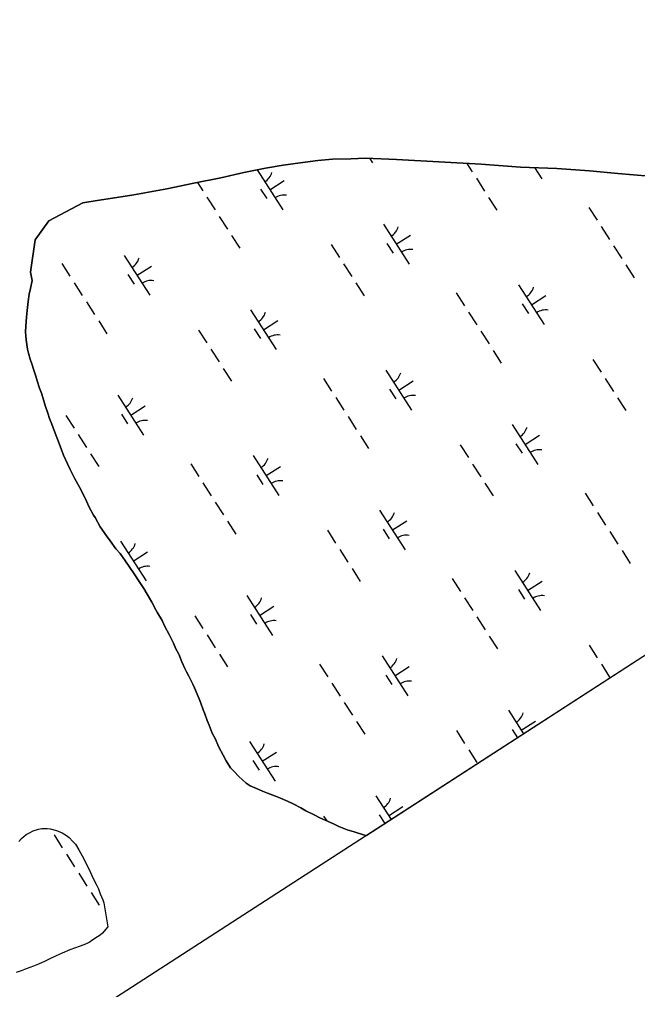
# Model space of a CAD drawing. Extents: x 3937982 to 3958556, y 219448 to 241894.
# Drawn here: x 3953466 to 3954117, y 224631 to 225653 of the extents above; entities that cross this region are included whole.
import ezdxf

# ---------------------------------------------------------------- set-up
doc = ezdxf.new("R2010")
doc.units = 0
for name, color, linetype in [('V-GRID-FRAM', 7, 'Continuous'), ('V-TOPO-SHOR', 7, 'Continuous'), ('V-WETL-SWMP', 7, 'Continuous')]:
    doc.layers.add(name, color=color, linetype=linetype)

msp = doc.modelspace()

# ---------------------------------------------------------------- linework, layer by layer
at = {"layer": 'V-GRID-FRAM'}
msp.add_lwpolyline([(3948998.173, 239513.74), (3957109.469, 226912.286), (3949780.097, 222173.81), (3941699.799, 234772.334), (3948998.173, 239513.74)], dxfattribs=at)
at = {"layer": 'V-TOPO-SHOR'}
for points in [[(3954129.055, 225487.547), (3954096.281, 225490.216), (3954066.366, 225493.159), (3954031.775, 225495.557), (3953993.547, 225497.152), (3953952.194, 225500.03), (3953862.729, 225505.223), (3953830.224, 225506.593), (3953814.886, 225505.983), (3953795.391, 225505.348), (3953780.062, 225503.96), (3953761.357, 225501.508), (3953743.431, 225499.323), (3953724.991, 225495.835), (3953702.14, 225491.543), (3953677.734, 225485.939), (3953649.17, 225480.051), (3953620.867, 225474.165), (3953586.065, 225467.722), (3953563.467, 225464.21), (3953547.622, 225462.037), (3953532.299, 225459.346), (3953496.506, 225440.513), (3953481.967, 225420.625), (3953477.054, 225386.509)], [(3953477.054, 225386.509), (3953479.063, 225377.529), (3953477.136, 225369.287), (3953475.856, 225363.356), (3953474.584, 225355.449), (3953473.652, 225345.899), (3953473.036, 225338.983), (3953472.434, 225329.435), (3953471.809, 225323.506), (3953472.518, 225314.954), (3953474.22, 225305.418), (3953475.233, 225301.146), (3953476.915, 225294.902), (3953478.926, 225288.66), (3953480.269, 225284.06), (3953482.944, 225276.835), (3953484.292, 225271.907), (3953486.639, 225264.35), (3953488.648, 225258.765), (3953491.327, 225250.882), (3953492.672, 225245.953), (3953495.353, 225237.74), (3953497.36, 225232.157), (3953499.699, 225226.247), (3953504.379, 225214.094), (3953505.716, 225210.483), (3953509.396, 225200.301), (3953512.069, 225193.735), (3953516.073, 225184.541), (3953519.069, 225178.635), (3953523.73, 225169.446), (3953528.723, 225159.931), (3953532.049, 225154.024), (3953536.381, 225145.164), (3953539.049, 225138.926), (3953543.708, 225130.396), (3953545.369, 225127.773), (3953550.692, 225118.26), (3953557.33, 225108.753), (3953561.311, 225103.51), (3953567.285, 225094.986), (3953571.592, 225090.075), (3953577.236, 225081.879), (3953581.217, 225076.309), (3953587.193, 225067.457), (3953590.849, 225061.555), (3953596.496, 225053.029), (3953600.149, 225047.127), (3953605.136, 225038.599), (3953609.465, 225030.067), (3953611.126, 225027.441), (3953615.782, 225019.571), (3953618.782, 225013.005), (3953623.439, 225004.805), (3953627.771, 224995.613), (3953630.439, 224989.375), (3953633.435, 224983.798), (3953636.774, 224975.918), (3953639.778, 224968.694), (3953641.443, 224965.414), (3953644.103, 224960.822), (3953645.437, 224957.867), (3953648.431, 224952.29), (3953650.1, 224948.35), (3953652.773, 224941.782), (3953654.775, 224936.856), (3953656.776, 224932.261), (3953659.121, 224925.363), (3953660.792, 224921.093), (3953663.465, 224914.197), (3953665.472, 224908.942), (3953668.81, 224900.734), (3953671.807, 224895.157), (3953675.81, 224885.963), (3953680.14, 224877.432), (3953683.466, 224871.525), (3953688.115, 224864.312), (3953691.758, 224860.384), (3953696.727, 224855.147), (3953704.339, 224847.951), (3953708.634, 224845.343), (3953715.232, 224842.419), (3953721.833, 224839.496), (3953727.111, 224837.553), (3953735.358, 224834.309), (3953740.636, 224832.365), (3953748.885, 224828.794), (3953754.167, 224826.191), (3953762.091, 224821.959)], [(3953762.091, 224821.959), (3953767.374, 224819.029), (3953775.958, 224814.47), (3953782.229, 224811.545), (3953787.84, 224808.944), (3953796.419, 224805.045), (3953802.031, 224802.444), (3953810.937, 224798.876), (3953818.194, 224796.615), (3953829.073, 224793.388), (3953831.457, 224793.035)], [(3953464.973, 224786.521), (3953467.75, 224789.828), (3953472.663, 224793.808), (3953476.274, 224795.804), (3953479.882, 224797.635), (3953485.467, 224799.478), (3953489.25, 224800.158), (3953494.679, 224800.189), (3953497.972, 224800.046), (3953504.565, 224798.274), (3953510.668, 224795.841), (3953515.292, 224792.906), (3953518.104, 224790.619), (3953521.913, 224786.527), (3953524.564, 224783.58), (3953528.217, 224777.841), (3953533.374, 224768.326), (3953536.706, 224761.599), (3953538.873, 224757.169), (3953541.871, 224750.603), (3953544.038, 224746.171), (3953547.034, 224740.265), (3953548.701, 224736.654), (3953550.706, 224731.401), (3953552.042, 224728.282), (3953553.379, 224724.999), (3953554.382, 224722.042), (3953558.81, 224696.558)], [(3953558.81, 224696.558), (3953556.195, 224693.91), (3953552.924, 224690.105), (3953550.471, 224687.789), (3953547.847, 224685.962), (3953542.928, 224682.972), (3953538.996, 224680.15), (3953533.579, 224677.649), (3953528.651, 224675.81), (3953524.709, 224674.471), (3953518.798, 224672.298), (3953510.754, 224668.959), (3953504.188, 224666.123), (3953497.46, 224662.793), (3953492.703, 224660.46), (3953485.48, 224657.126), (3953480.39, 224655.121), (3953472.671, 224652.278), (3953467.252, 224650.271), (3953461.997, 224648.43)]]:
    msp.add_lwpolyline(points, dxfattribs=at)
at = {"layer": 'V-WETL-SWMP'}
for p, q in [((3953761.357, 225501.509), (3953780.061, 225503.959)), ((3953780.061, 225503.959), (3953795.392, 225505.348)), ((3953795.392, 225505.348), (3953814.887, 225505.983)), ((3953814.887, 225505.983), (3953830.223, 225506.593)), ((3953830.223, 225506.593), (3953862.729, 225505.224)), ((3953834.417, 225506.416), (3953837.529, 225501.582)), ((3953862.729, 225505.224), (3953952.194, 225500.029)), ((3953702.139, 225491.542), (3953724.992, 225495.836)), ((3953715.907, 225494.129), (3953742.96, 225452.1)), ((3953724.992, 225495.836), (3953743.431, 225499.324)), ((3953743.431, 225499.324), (3953761.357, 225501.509)), ((3953936.965, 225500.913), (3953942.688, 225492.023)), ((3953952.194, 225500.029), (3953993.548, 225497.152)), ((3953993.548, 225497.152), (3954031.775, 225495.556)), ((3953998.996, 225496.925), (3953999.185, 225496.631)), ((3954008.425, 225496.531), (3954015.956, 225484.831)), ((3954031.775, 225495.556), (3954066.367, 225493.159)), ((3954066.367, 225493.159), (3954096.282, 225490.215)), ((3953649.17, 225480.052), (3953677.733, 225485.939)), ((3953677.733, 225485.939), (3953702.139, 225491.542)), ((3953729.428, 225473.122), (3953744.564, 225482.864)), ((3953947.018, 225485.296), (3953955.678, 225471.843)), ((3954096.282, 225490.215), (3954129.056, 225487.548)), ((3953586.066, 225467.722), (3953620.866, 225474.166)), ((3953620.866, 225474.166), (3953649.17, 225480.052)), ((3953653.055, 225480.853), (3953658.692, 225472.095)), ((3953719.693, 225473.991), (3953726.188, 225463.901)), ((3953532.298, 225459.347), (3953547.622, 225462.037)), ((3953547.622, 225462.037), (3953563.468, 225464.21)), ((3953563.468, 225464.21), (3953586.066, 225467.722)), ((3953663.022, 225465.368), (3953671.682, 225451.914)), ((3953960.008, 225465.116), (3953968.668, 225451.662)), ((3953496.505, 225440.512), (3953532.298, 225459.347)), ((3954065.595, 225454.589), (3954074.255, 225441.135)), ((3953676.012, 225445.187), (3953684.672, 225431.733)), ((3953481.968, 225420.625), (3953496.505, 225440.512)), ((3953849.027, 225436.845), (3953876.089, 225394.802)), ((3954078.585, 225434.408), (3954087.245, 225420.955)), ((3953689.002, 225425.006), (3953697.662, 225411.552)), ((3953862.558, 225415.823), (3953877.693, 225425.566)), ((3953477.055, 225386.509), (3953481.968, 225420.625)), ((3953794.161, 225415.448), (3953802.82, 225401.994)), ((3953852.823, 225416.692), (3953859.318, 225406.602)), ((3954091.575, 225414.228), (3954100.234, 225400.774)), ((3953576.03, 225404.114), (3953603.092, 225362.071)), ((3953510.165, 225395.519), (3953518.825, 225382.065)), ((3953589.561, 225383.092), (3953604.697, 225392.835)), ((3953807.15, 225395.267), (3953815.81, 225381.813)), ((3954104.564, 225394.047), (3954113.224, 225380.593)), ((3953479.063, 225377.528), (3953477.055, 225386.509)), ((3953579.826, 225383.961), (3953586.321, 225373.871)), ((3953477.137, 225369.288), (3953479.063, 225377.528)), ((3953523.155, 225375.338), (3953531.815, 225361.884)), ((3953820.14, 225375.086), (3953828.8, 225361.632)), ((3953991.592, 225373.155), (3954018.655, 225331.111)), ((3953474.585, 225355.45), (3953475.855, 225363.356)), ((3953475.855, 225363.356), (3953477.137, 225369.288)), ((3953925.727, 225364.56), (3953934.387, 225351.106)), ((3954005.124, 225352.133), (3954020.259, 225361.875)), ((3953473.653, 225345.899), (3953474.585, 225355.45)), ((3953536.145, 225355.157), (3953544.805, 225341.704)), ((3953995.388, 225353.002), (3954001.883, 225342.912)), ((3953473.036, 225338.984), (3953473.653, 225345.899)), ((3953709.159, 225346.815), (3953736.222, 225304.772)), ((3953938.717, 225344.379), (3953947.377, 225330.925)), ((3953471.81, 225323.507), (3953472.433, 225329.435)), ((3953472.433, 225329.435), (3953473.036, 225338.984)), ((3953549.135, 225334.977), (3953557.795, 225321.523)), ((3953722.69, 225325.794), (3953737.826, 225335.536)), ((3953472.518, 225314.954), (3953471.81, 225323.507)), ((3953654.293, 225325.418), (3953662.953, 225311.964)), ((3953712.955, 225326.663), (3953719.45, 225316.572)), ((3953951.707, 225324.198), (3953960.367, 225310.744)), ((3953474.22, 225305.419), (3953472.518, 225314.954)), ((3954637.195, 225313.949), (3953831.458, 224793.035)), ((3953475.233, 225301.146), (3953474.22, 225305.419)), ((3953476.915, 225294.902), (3953475.233, 225301.146)), ((3953667.283, 225305.237), (3953675.943, 225291.784)), ((3953964.697, 225304.017), (3953973.357, 225290.564)), ((3953478.926, 225288.66), (3953476.915, 225294.902)), ((3953480.27, 225284.06), (3953478.926, 225288.66)), ((3954069.856, 225294.459), (3954078.516, 225281.005)), ((3953482.945, 225276.835), (3953480.27, 225284.06)), ((3953680.273, 225285.057), (3953688.933, 225271.603)), ((3953851.725, 225283.125), (3953878.787, 225241.082)), ((3953484.291, 225271.906), (3953482.945, 225276.835)), ((3953486.639, 225264.349), (3953484.291, 225271.906)), ((3953785.86, 225274.53), (3953794.52, 225261.076)), ((3953865.256, 225262.103), (3953880.392, 225271.846)), ((3954082.846, 225274.278), (3954091.505, 225260.824)), ((3953488.647, 225258.766), (3953486.639, 225264.349)), ((3953491.326, 225250.882), (3953488.647, 225258.766)), ((3953855.521, 225262.973), (3953862.016, 225252.882)), ((3953492.672, 225245.953), (3953491.326, 225250.882)), ((3953569.292, 225256.786), (3953596.354, 225214.743)), ((3953798.85, 225254.349), (3953807.51, 225240.896)), ((3954095.835, 225254.097), (3954104.495, 225240.644)), ((3953495.353, 225237.74), (3953492.672, 225245.953)), ((3953497.361, 225232.157), (3953495.353, 225237.74)), ((3953582.823, 225235.764), (3953597.959, 225245.507)), ((3953499.699, 225226.246), (3953497.361, 225232.157)), ((3953514.426, 225235.389), (3953523.086, 225221.935)), ((3953573.088, 225236.633), (3953579.583, 225226.543)), ((3953811.84, 225234.169), (3953820.5, 225220.715)), ((3953504.378, 225214.095), (3953499.699, 225226.246)), ((3953984.854, 225225.826), (3954011.917, 225183.783)), ((3953505.716, 225210.483), (3953504.378, 225214.095)), ((3953509.396, 225200.301), (3953505.716, 225210.483)), ((3953527.416, 225215.208), (3953536.076, 225201.754)), ((3953824.83, 225213.988), (3953833.49, 225200.534)), ((3953998.386, 225204.805), (3954013.521, 225214.547)), ((3953512.068, 225193.734), (3953509.396, 225200.301)), ((3953929.988, 225204.429), (3953938.648, 225190.976)), ((3953988.65, 225205.674), (3953995.145, 225195.584)), ((3953516.072, 225184.541), (3953512.068, 225193.734)), ((3953540.406, 225195.027), (3953549.066, 225181.573)), ((3953711.858, 225193.096), (3953738.92, 225151.052)), ((3953519.069, 225178.635), (3953516.072, 225184.541)), ((3953523.73, 225169.446), (3953519.069, 225178.635)), ((3953645.993, 225184.501), (3953654.653, 225171.047)), ((3953725.389, 225172.074), (3953740.525, 225181.816)), ((3953942.978, 225184.249), (3953951.638, 225170.795)), ((3953528.723, 225159.93), (3953523.73, 225169.446)), ((3953715.654, 225172.943), (3953722.149, 225162.853)), ((3953532.049, 225154.025), (3953528.723, 225159.93)), ((3953658.983, 225164.32), (3953667.643, 225150.866)), ((3953955.968, 225164.068), (3953964.628, 225150.614)), ((3953536.38, 225145.164), (3953532.049, 225154.025)), ((3953539.05, 225138.926), (3953536.38, 225145.164)), ((3954061.555, 225153.541), (3954070.215, 225140.088)), ((3953543.708, 225130.396), (3953539.05, 225138.926)), ((3953671.973, 225144.139), (3953680.633, 225130.685)), ((3953844.987, 225135.797), (3953872.049, 225093.754)), ((3953545.369, 225127.772), (3953543.708, 225130.396)), ((3953550.691, 225118.259), (3953545.369, 225127.772)), ((3953858.518, 225114.775), (3953873.654, 225124.518)), ((3954074.545, 225133.361), (3954083.205, 225119.907)), ((3953557.33, 225108.753), (3953550.691, 225118.259)), ((3953684.963, 225123.958), (3953693.623, 225110.505)), ((3953790.121, 225114.4), (3953798.781, 225100.946)), ((3953848.783, 225115.645), (3953855.278, 225105.554)), ((3953561.31, 225103.51), (3953557.33, 225108.753)), ((3954087.535, 225113.18), (3954096.195, 225099.726)), ((3953567.284, 225094.987), (3953561.31, 225103.51)), ((3953571.592, 225090.076), (3953567.284, 225094.987)), ((3953571.991, 225103.066), (3953599.053, 225061.023)), ((3953803.111, 225094.219), (3953811.771, 225080.765)), ((3953577.236, 225081.88), (3953571.592, 225090.076)), ((3953585.522, 225082.044), (3953600.657, 225091.787)), ((3954100.525, 225092.999), (3954109.185, 225079.545)), ((3953581.218, 225076.308), (3953577.236, 225081.88)), ((3953587.194, 225067.457), (3953581.218, 225076.308)), ((3953816.101, 225074.038), (3953824.761, 225060.585)), ((3953590.849, 225061.554), (3953587.194, 225067.457)), ((3953921.688, 225063.512), (3953930.348, 225050.058)), ((3953987.553, 225072.107), (3954014.615, 225030.064)), ((3953596.495, 225053.029), (3953590.849, 225061.554)), ((3953600.15, 225047.126), (3953596.495, 225053.029)), ((3954001.084, 225051.085), (3954016.22, 225060.828)), ((3953605.137, 225038.598), (3953600.15, 225047.126)), ((3953705.12, 225045.767), (3953732.182, 225003.724)), ((3953934.678, 225043.331), (3953943.338, 225029.877)), ((3953991.349, 225051.954), (3953997.844, 225041.864)), ((3953609.466, 225030.066), (3953605.137, 225038.598)), ((3953718.651, 225024.746), (3953733.787, 225034.488)), ((3953611.127, 225027.442), (3953609.466, 225030.066)), ((3953615.781, 225019.57), (3953611.127, 225027.442)), ((3953650.254, 225024.37), (3953658.914, 225010.917)), ((3953708.916, 225025.615), (3953715.411, 225015.525)), ((3953947.668, 225023.15), (3953956.328, 225009.697)), ((3953618.782, 225013.005), (3953615.781, 225019.57)), ((3953623.438, 225004.804), (3953618.782, 225013.005)), ((3953627.771, 224995.614), (3953623.438, 225004.804)), ((3953663.244, 225004.19), (3953671.904, 224990.736)), ((3953960.658, 225002.97), (3953969.318, 224989.516)), ((3953630.44, 224989.376), (3953627.771, 224995.614)), ((3954065.816, 224993.411), (3954074.476, 224979.957)), ((3953633.435, 224983.798), (3953630.44, 224989.376)), ((3953636.773, 224975.918), (3953633.435, 224983.798)), ((3953676.234, 224984.009), (3953684.894, 224970.555)), ((3953847.686, 224982.077), (3953874.748, 224940.034)), ((3953639.778, 224968.695), (3953636.773, 224975.918)), ((3953781.821, 224973.482), (3953790.481, 224960.029)), ((3954078.806, 224973.23), (3954087.466, 224959.777)), ((3953641.443, 224965.413), (3953639.778, 224968.695)), ((3953644.103, 224960.821), (3953641.443, 224965.413)), ((3953645.437, 224957.866), (3953644.103, 224960.821)), ((3953851.482, 224961.925), (3953857.977, 224951.835)), ((3953861.217, 224961.056), (3953876.352, 224970.798)), ((3953648.431, 224952.289), (3953645.437, 224957.866)), ((3953650.1, 224948.349), (3953648.431, 224952.289)), ((3953794.811, 224953.302), (3953803.471, 224939.848)), ((3953652.772, 224941.782), (3953650.1, 224948.349)), ((3953654.776, 224936.856), (3953652.772, 224941.782)), ((3953656.777, 224932.26), (3953654.776, 224936.856)), ((3953659.122, 224925.362), (3953656.777, 224932.26)), ((3953807.801, 224933.121), (3953816.461, 224919.667)), ((3953660.793, 224921.093), (3953659.122, 224925.362)), ((3953663.466, 224914.197), (3953660.793, 224921.093)), ((3953980.815, 224924.779), (3953996.807, 224899.934)), ((3953665.472, 224908.942), (3953663.466, 224914.197)), ((3953820.79, 224912.94), (3953829.45, 224899.486)), ((3953994.346, 224903.757), (3954009.482, 224913.5)), ((3953668.811, 224900.734), (3953665.472, 224908.942)), ((3953671.806, 224895.156), (3953668.811, 224900.734)), ((3953925.949, 224903.382), (3953934.609, 224889.928)), ((3953984.611, 224904.626), (3953990.328, 224895.745)), ((3953675.81, 224885.963), (3953671.806, 224895.156)), ((3953707.819, 224892.048), (3953734.881, 224850.005)), ((3953680.139, 224877.431), (3953675.81, 224885.963)), ((3953721.35, 224871.026), (3953736.485, 224880.769)), ((3953938.939, 224883.201), (3953947.599, 224869.747)), ((3953683.465, 224871.526), (3953680.139, 224877.431)), ((3953688.115, 224864.313), (3953683.465, 224871.526)), ((3953711.614, 224871.895), (3953718.109, 224861.805)), ((3953691.759, 224860.384), (3953688.115, 224864.313)), ((3953696.727, 224855.147), (3953691.759, 224860.384)), ((3953704.339, 224847.951), (3953696.727, 224855.147)), ((3953708.633, 224845.343), (3953704.339, 224847.951)), ((3953715.233, 224842.419), (3953708.633, 224845.343)), ((3953721.833, 224839.496), (3953715.233, 224842.419)), ((3953727.11, 224837.552), (3953721.833, 224839.496)), ((3953735.358, 224834.309), (3953727.11, 224837.552)), ((3953740.636, 224832.365), (3953735.358, 224834.309)), ((3953748.885, 224828.793), (3953740.636, 224832.365)), ((3953754.166, 224826.191), (3953748.885, 224828.793)), ((3953840.948, 224834.749), (3953857.119, 224809.626)), ((3953762.091, 224821.959), (3953754.166, 224826.191)), ((3953767.374, 224819.028), (3953762.091, 224821.959)), ((3953775.958, 224814.47), (3953767.374, 224819.028)), ((3953854.479, 224813.728), (3953869.614, 224823.47)), ((3953782.229, 224811.545), (3953775.958, 224814.47)), ((3953787.84, 224808.944), (3953782.229, 224811.545)), ((3953786.082, 224813.352), (3953789.365, 224808.251)), ((3953796.42, 224805.045), (3953787.84, 224808.944)), ((3953844.744, 224814.597), (3953850.64, 224805.437)), ((3953802.031, 224802.445), (3953796.42, 224805.045)), ((3953810.938, 224798.877), (3953802.031, 224802.445)), ((3953818.193, 224796.615), (3953810.938, 224798.877)), ((3953502.086, 224793.423), (3953510.746, 224779.97)), ((3953829.073, 224793.388), (3953818.193, 224796.615)), ((3953831.458, 224793.035), (3953829.073, 224793.388)), ((3953515.076, 224773.243), (3953523.736, 224759.789)), ((3953528.066, 224753.062), (3953536.726, 224739.608)), ((3953541.056, 224732.881), (3953549.716, 224719.427))]:
    msp.add_line(p, q, dxfattribs=at)
msp.add_lwpolyline([(3953464.972, 224786.521), (3953467.751, 224789.829), (3953472.664, 224793.808), (3953476.273, 224795.804), (3953479.883, 224797.635), (3953485.468, 224799.478), (3953489.249, 224800.159), (3953494.679, 224800.19), (3953497.972, 224800.045), (3953504.565, 224798.274), (3953510.668, 224795.841), (3953515.293, 224792.906), (3953518.104, 224790.618), (3953521.913, 224786.526), (3953524.564, 224783.58), (3953528.218, 224777.841), (3953533.375, 224768.327), (3953536.706, 224761.599), (3953538.872, 224757.168), (3953541.872, 224750.603), (3953544.038, 224746.172), (3953547.035, 224740.265), (3953548.702, 224736.655), (3953550.707, 224731.4), (3953552.042, 224728.281), (3953553.378, 224724.998), (3953554.383, 224722.041), (3953558.811, 224696.559), (3953556.194, 224693.911), (3953552.925, 224690.106), (3953550.47, 224687.788), (3953547.847, 224685.962), (3953542.928, 224682.971), (3953538.995, 224680.15), (3953533.578, 224677.65), (3953528.652, 224675.811), (3953524.71, 224674.471), (3953518.799, 224672.297), (3953510.754, 224668.959), (3953504.188, 224666.122), (3953497.46, 224662.792), (3953492.702, 224660.46), (3953485.48, 224657.126), (3953480.39, 224655.121), (3953472.672, 224652.278), (3953467.253, 224650.272), (3953461.998, 224648.43)], dxfattribs=at)
for centre, start, end in [((3953714.678, 225496.476), 301.99668, 343.540338), ((3953744.578, 225450.024), 81.996677, 123.540335), ((3953847.807, 225439.178), 301.99668, 343.540338), ((3953574.811, 225406.447), 301.99668, 343.540338), ((3953877.707, 225392.726), 81.996677, 123.540335), ((3953604.711, 225359.995), 81.996677, 123.540335), ((3953990.373, 225375.487), 301.99668, 343.540338), ((3953707.94, 225349.148), 301.99668, 343.540338), ((3954020.273, 225329.036), 81.996677, 123.540335), ((3953737.84, 225302.696), 81.996677, 123.540335), ((3953850.506, 225285.458), 301.99668, 343.540338), ((3953568.073, 225259.119), 301.99668, 343.540338), ((3953880.406, 225239.006), 81.996677, 123.540335), ((3953597.973, 225212.667), 81.996677, 123.540335), ((3953983.635, 225228.159), 301.99668, 343.540338), ((3954013.535, 225181.707), 81.996677, 123.540335), ((3953710.639, 225195.428), 301.99668, 343.540338), ((3953740.539, 225148.977), 81.996677, 123.540335), ((3953843.768, 225138.13), 301.99668, 343.540338), ((3953873.668, 225091.678), 81.996677, 123.540335), ((3953570.771, 225105.399), 301.99668, 343.540338), ((3953600.671, 225058.947), 81.996677, 123.540335), ((3953986.334, 225074.44), 301.99668, 343.540338), ((3953703.901, 225048.1), 301.99668, 343.540338), ((3954016.234, 225027.988), 81.996677, 123.540335), ((3953733.801, 225001.648), 81.996677, 123.540335), ((3953846.467, 224984.41), 301.99668, 343.540338), ((3953876.367, 224937.958), 81.996677, 123.540335), ((3953979.596, 224927.112), 301.99668, 343.540338), ((3953706.599, 224894.381), 301.99668, 343.540338), ((3953736.499, 224847.929), 81.996677, 123.540335), ((3953839.729, 224837.082), 301.99668, 343.540338)]:
    msp.add_arc(centre, 17.623, start, end, dxfattribs=at)

doc.saveas('drawing.dxf')
